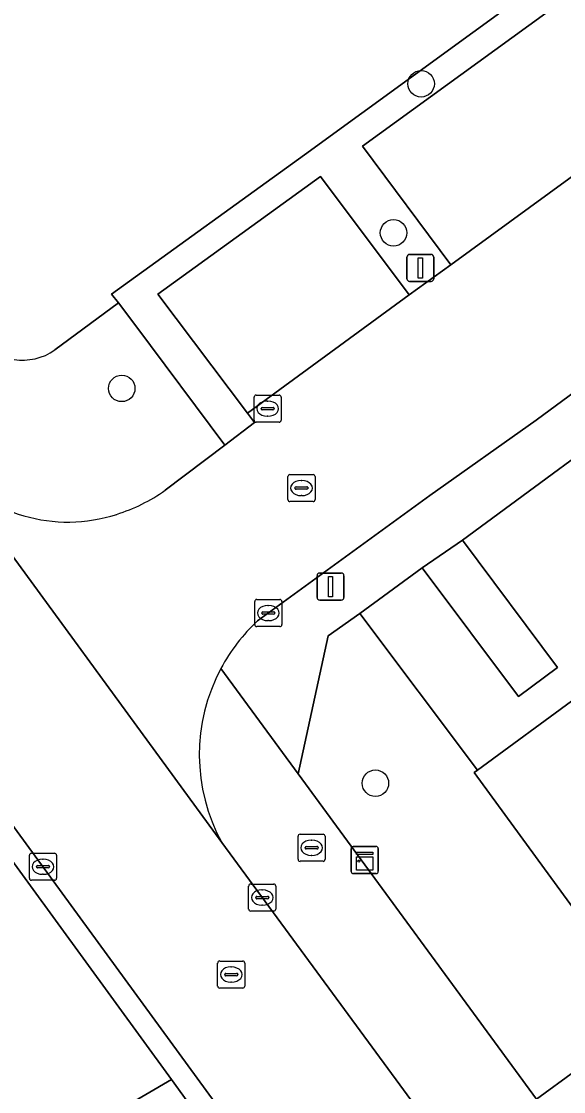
# Model space of a CAD drawing. Extents: x 159039 to 160102, y 381214 to 382524.
# Drawn here: x 159707.98 to 159727.98, y 382157.61 to 382197.11 of the extents above; entities that cross this region are included whole.
import ezdxf

# ---------------------------------------------------------------- set-up
doc = ezdxf.new("R2010")
doc.units = 0
for name, color, linetype in [('IMGEO_Boom', 7, 'Continuous'), ('IMGEO_Brandkraan', 7, 'Continuous'), ('IMGEO_Groenvoorziening', 7, 'Continuous'), ('IMGEO_Haag', 7, 'Continuous'), ('IMGEO_Kast', 7, 'Continuous'), ('IMGEO_Kolk', 7, 'Continuous'), ('IMGEO_Lichtmast', 7, 'Continuous'), ('IMGEO_Pand', 7, 'Continuous'), ('IMGEO_Parkeervlak_open', 7, 'Continuous'), ('IMGEO_Rijbaan_lokaal_open', 7, 'Continuous'), ('IMGEO_Rioolput', 7, 'Continuous'), ('IMGEO_Voetpad_gesloten', 7, 'Continuous'), ('IMGEO_Voetpad_open', 7, 'Continuous')]:
    doc.layers.add(name, color=color, linetype=linetype)

msp = doc.modelspace()

# ---------------------------------------------------------------- linework, layer by layer
at = {"layer": 'IMGEO_Boom'}
for centre in [(159722.72, 382194.804), (159721.704, 382189.303), (159711.676, 382183.561), (159721.033, 382168.987)]:
    msp.add_circle(centre, 0.489, dxfattribs=at)
at = {"layer": 'IMGEO_Brandkraan'}
for p, q in [((159718.179, 382166.179), (159718.179, 382167.031)), ((159718.254, 382167.105), (159719.106, 382167.105)), ((159719.18, 382167.031), (159719.18, 382166.179)), ((159718.438, 382166.599), (159718.438, 382166.611)), ((159718.481, 382166.648), (159718.879, 382166.648)), ((159718.667, 382166.885), (159718.692, 382166.885)), ((159718.922, 382166.611), (159718.922, 382166.599)), ((159718.876, 382166.562), (159718.478, 382166.562)), ((159718.69, 382166.325), (159718.665, 382166.325)), ((159719.106, 382166.105), (159718.254, 382166.105))]:
    msp.add_line(p, q, dxfattribs=at)
for points in [[(159718.179, 382166.179), (159718.179, 382167.031)], [(159718.254, 382167.105), (159719.106, 382167.105)], [(159719.18, 382167.031), (159719.18, 382166.179)], [(159719.106, 382166.105), (159718.254, 382166.105)]]:
    msp.add_lwpolyline(points, dxfattribs=at)
for centre, radius, start, end in [((159718.256, 382167.029), 0.0765, 91.552, 178.448), ((159718.256, 382167.029), 0.0765, 91.552, 178.448), ((159719.104, 382167.029), 0.0765, 1.552, 88.448), ((159719.104, 382167.029), 0.0765, 1.552, 88.448), ((159718.478, 382166.608), 0.0403, 85.8775, 175.7526), ((159718.883, 382166.61), 0.0386, 1.7309, 96.639), ((159718.475, 382166.598), 0.0366, 178.938, 274.7102), ((159718.879, 382166.605), 0.043, 264.8664, 352.4533), ((159718.256, 382166.181), 0.0765, 181.552, 268.448), ((159718.256, 382166.181), 0.0765, 181.552, 268.448), ((159719.104, 382166.181), 0.0765, 271.552, 358.448), ((159719.104, 382166.181), 0.0765, 271.552, 358.448)]:
    msp.add_arc(centre, radius, start, end, dxfattribs=at)
for centre, major_axis, ratio, start_param, end_param in [((159718.666, 382166.605), (-0.387, 0.002), 0.722429, 4.712389, 7.853982), ((159718.691, 382166.605), (-0.39, 0.002), 0.717154, 1.570796, 4.712389)]:
    msp.add_ellipse(centre, major_axis=major_axis, ratio=ratio, start_param=start_param, end_param=end_param, dxfattribs=at)
at = {"layer": 'IMGEO_Groenvoorziening'}
for points in [[(159709.214, 382184.979), (159711.563, 382186.717), (159711.299, 382187.037), (159718.417, 382192.187), (159741.003, 382208.616), (159748.017, 382213.689)], [(159713.508, 382158.054), (159706.064, 382168.278)], [(159699.487, 382163.861), (159696.714, 382160.921), (159694.113, 382157.827), (159699.502, 382149.872), (159713.508, 382158.054)]]:
    msp.add_lwpolyline(points, dxfattribs=at)
for points in [[(159713.01, 382187.041), (159719.003, 382191.377), (159722.278, 382187.015), (159723.819, 382188.12), (159720.561, 382192.502), (159740.214, 382206.781), (159743.404, 382202.414), (159744.798, 382203.417), (159741.589, 382207.806), (159747.5, 382212.081), (159750.73, 382207.73), (159751.811, 382208.518), (159748.31, 382213.292), (159748.135, 382213.529), (159748.017, 382213.689), (159741.003, 382208.616), (159718.417, 382192.187), (159711.299, 382187.037), (159711.563, 382186.717), (159712.2, 382185.874), (159715.477, 382181.467), (159716.58, 382182.305), (159716.321, 382182.648)], [(159724.252, 382177.961), (159722.761, 382176.94), (159726.311, 382172.193), (159727.751, 382173.264)], [(159720.462, 382175.258), (159719.292, 382174.431), (159718.183, 382169.333), (159726.977, 382157.33), (159731.223, 382160.423), (159727.51, 382165.502), (159724.672, 382169.384), (159724.795, 382169.474)]]:
    msp.add_lwpolyline(points, close=True, dxfattribs=at)
msp.add_arc((159708.015, 382186.712), 2.108, 218.6161, 304.673, dxfattribs=at)
at = {"layer": 'IMGEO_Haag'}
msp.add_lwpolyline([(159713.01, 382187.041), (159719.003, 382191.377), (159722.278, 382187.015), (159723.819, 382188.12), (159720.561, 382192.502), (159740.214, 382206.781), (159743.404, 382202.414), (159744.798, 382203.417), (159741.589, 382207.806), (159747.5, 382212.081), (159750.73, 382207.73), (159751.811, 382208.518), (159748.31, 382213.292), (159748.135, 382213.529), (159748.017, 382213.689), (159741.003, 382208.616), (159718.417, 382192.187), (159711.299, 382187.037), (159711.563, 382186.717), (159712.2, 382185.874), (159715.477, 382181.467), (159716.58, 382182.305), (159716.321, 382182.648)], close=True, dxfattribs=at)
at = {"layer": 'IMGEO_Kast'}
for p, q in [((159720.215, 382166.652), (159721.056, 382166.652)), ((159721.056, 382166.652), (159720.215, 382166.652)), ((159720.14, 382165.727), (159720.14, 382166.568)), ((159720.14, 382166.568), (159720.14, 382165.727)), ((159721.14, 382166.577), (159721.14, 382165.736)), ((159721.14, 382165.736), (159721.14, 382166.577)), ((159721.065, 382165.652), (159720.224, 382165.652)), ((159720.224, 382165.652), (159721.065, 382165.652))]:
    msp.add_line(p, q, dxfattribs=at)
for points in [[(159720.335, 382166.442), (159720.935, 382166.442), (159720.935, 382166.357), (159720.335, 382166.357), (159720.335, 382166.442)], [(159720.335, 382166.267), (159720.935, 382166.267), (159720.935, 382165.778), (159720.335, 382165.778), (159720.335, 382166.267)]]:
    msp.add_lwpolyline(points, dxfattribs=at)
msp.add_circle((159720.419, 382166.116), 0.0377, dxfattribs=at)
for centre, start, end in [((159720.218, 382166.574), 92.4484, 184.2845), ((159720.218, 382166.574), 92.4484, 184.2845), ((159721.062, 382166.574), 2.4484, 94.2845), ((159721.062, 382166.574), 2.4484, 94.2845), ((159720.218, 382165.73), 182.4484, 274.2845), ((159720.218, 382165.73), 182.4484, 274.2845), ((159721.062, 382165.73), 272.4484, 4.2845), ((159721.062, 382165.73), 272.4484, 4.2845)]:
    msp.add_arc(centre, 0.0779, start, end, dxfattribs=at)
at = {"layer": 'IMGEO_Kolk'}
for p, q in [((159716.558, 382182.387), (159716.558, 382183.239)), ((159716.633, 382183.313), (159717.485, 382183.313)), ((159717.559, 382183.239), (159717.559, 382182.387)), ((159716.817, 382182.807), (159716.817, 382182.819)), ((159716.86, 382182.856), (159717.258, 382182.856)), ((159717.046, 382183.093), (159717.071, 382183.093)), ((159717.301, 382182.819), (159717.301, 382182.807)), ((159717.255, 382182.77), (159716.857, 382182.77)), ((159717.069, 382182.533), (159717.044, 382182.533)), ((159717.485, 382182.313), (159716.633, 382182.313)), ((159716.583, 382174.843), (159716.583, 382175.695)), ((159716.658, 382175.769), (159717.51, 382175.769)), ((159717.584, 382175.695), (159717.584, 382174.843)), ((159716.885, 382175.312), (159717.283, 382175.312)), ((159717.071, 382175.549), (159717.096, 382175.549)), ((159716.842, 382175.263), (159716.842, 382175.275)), ((159717.28, 382175.226), (159716.882, 382175.226)), ((159717.094, 382174.989), (159717.069, 382174.989)), ((159717.326, 382175.275), (159717.326, 382175.263)), ((159717.51, 382174.769), (159716.658, 382174.769)), ((159708.271, 382165.479), (159708.271, 382166.331)), ((159708.346, 382166.405), (159709.198, 382166.405)), ((159709.272, 382166.331), (159709.272, 382165.479)), ((159708.53, 382165.899), (159708.53, 382165.911)), ((159708.968, 382165.862), (159708.57, 382165.862)), ((159708.573, 382165.948), (159708.971, 382165.948)), ((159708.759, 382166.185), (159708.784, 382166.185)), ((159709.014, 382165.911), (159709.014, 382165.899)), ((159708.782, 382165.625), (159708.757, 382165.625)), ((159709.198, 382165.405), (159708.346, 382165.405)), ((159716.359, 382164.342), (159716.359, 382165.194)), ((159716.434, 382165.268), (159717.286, 382165.268)), ((159716.847, 382165.048), (159716.872, 382165.048)), ((159717.36, 382165.194), (159717.36, 382164.342)), ((159716.618, 382164.762), (159716.618, 382164.774)), ((159717.056, 382164.725), (159716.658, 382164.725)), ((159716.661, 382164.811), (159717.059, 382164.811)), ((159717.102, 382164.774), (159717.102, 382164.762)), ((159717.286, 382164.268), (159716.434, 382164.268)), ((159716.87, 382164.488), (159716.845, 382164.488))]:
    msp.add_line(p, q, dxfattribs=at)
for points in [[(159716.558, 382182.387), (159716.558, 382183.239)], [(159716.633, 382183.313), (159717.485, 382183.313)], [(159717.559, 382183.239), (159717.559, 382182.387)], [(159717.485, 382182.313), (159716.633, 382182.313)], [(159716.583, 382174.843), (159716.583, 382175.695)], [(159716.658, 382175.769), (159717.51, 382175.769)], [(159717.584, 382175.695), (159717.584, 382174.843)], [(159717.51, 382174.769), (159716.658, 382174.769)], [(159708.271, 382165.479), (159708.271, 382166.331)], [(159708.346, 382166.405), (159709.198, 382166.405)], [(159709.272, 382166.331), (159709.272, 382165.479)], [(159709.198, 382165.405), (159708.346, 382165.405)], [(159716.359, 382164.342), (159716.359, 382165.194)], [(159716.434, 382165.268), (159717.286, 382165.268)], [(159717.36, 382165.194), (159717.36, 382164.342)], [(159717.286, 382164.268), (159716.434, 382164.268)]]:
    msp.add_lwpolyline(points, dxfattribs=at)
for centre, radius, start, end in [((159716.635, 382183.237), 0.0765, 91.552, 178.448), ((159716.635, 382183.237), 0.0765, 91.552, 178.448), ((159717.483, 382183.237), 0.0765, 1.552, 88.448), ((159717.483, 382183.237), 0.0765, 1.552, 88.448), ((159716.857, 382182.816), 0.0403, 85.8775, 175.7526), ((159716.854, 382182.806), 0.0366, 178.938, 274.7102), ((159717.258, 382182.813), 0.043, 264.8664, 352.4533), ((159717.262, 382182.818), 0.0386, 1.7309, 96.639), ((159716.635, 382182.389), 0.0765, 181.552, 268.448), ((159716.635, 382182.389), 0.0765, 181.552, 268.448), ((159717.483, 382182.389), 0.0765, 271.552, 358.448), ((159717.483, 382182.389), 0.0765, 271.552, 358.448), ((159716.66, 382175.693), 0.0765, 91.552, 178.448), ((159716.66, 382175.693), 0.0765, 91.552, 178.448), ((159717.508, 382175.693), 0.0765, 1.552, 88.448), ((159717.508, 382175.693), 0.0765, 1.552, 88.448), ((159716.882, 382175.272), 0.0403, 85.8775, 175.7526), ((159717.287, 382175.274), 0.0386, 1.7309, 96.639), ((159716.879, 382175.262), 0.0366, 178.938, 274.7102), ((159717.283, 382175.269), 0.043, 264.8664, 352.4533), ((159716.66, 382174.845), 0.0765, 181.552, 268.448), ((159716.66, 382174.845), 0.0765, 181.552, 268.448), ((159717.508, 382174.845), 0.0765, 271.552, 358.448), ((159717.508, 382174.845), 0.0765, 271.552, 358.448), ((159708.348, 382166.329), 0.0765, 91.552, 178.448), ((159708.348, 382166.329), 0.0765, 91.552, 178.448), ((159709.196, 382166.329), 0.0765, 1.552, 88.448), ((159709.196, 382166.329), 0.0765, 1.552, 88.448), ((159708.57, 382165.908), 0.0403, 85.8775, 175.7526), ((159708.567, 382165.898), 0.0366, 178.938, 274.7102), ((159708.971, 382165.905), 0.043, 264.8664, 352.4533), ((159708.975, 382165.91), 0.0386, 1.7309, 96.639), ((159708.348, 382165.481), 0.0765, 181.552, 268.448), ((159708.348, 382165.481), 0.0765, 181.552, 268.448), ((159709.196, 382165.481), 0.0765, 271.552, 358.448), ((159709.196, 382165.481), 0.0765, 271.552, 358.448), ((159716.436, 382165.192), 0.0765, 91.552, 178.448), ((159716.436, 382165.192), 0.0765, 91.552, 178.448), ((159717.284, 382165.192), 0.0765, 1.552, 88.448), ((159717.284, 382165.192), 0.0765, 1.552, 88.448), ((159716.658, 382164.771), 0.0403, 85.8775, 175.7526), ((159716.655, 382164.761), 0.0366, 178.938, 274.7102), ((159717.059, 382164.768), 0.043, 264.8664, 352.4533), ((159717.063, 382164.773), 0.0386, 1.7309, 96.639), ((159716.436, 382164.344), 0.0765, 181.552, 268.448), ((159716.436, 382164.344), 0.0765, 181.552, 268.448), ((159717.284, 382164.344), 0.0765, 271.552, 358.448), ((159717.284, 382164.344), 0.0765, 271.552, 358.448)]:
    msp.add_arc(centre, radius, start, end, dxfattribs=at)
for centre, major_axis, ratio, start_param, end_param in [((159717.045, 382182.813), (-0.387, 0.002), 0.722429, 4.712389, 7.853982), ((159717.07, 382182.813), (-0.39, 0.002), 0.717154, 1.570796, 4.712389), ((159717.07, 382175.269), (-0.387, 0.002), 0.722429, 4.712389, 7.853982), ((159717.095, 382175.269), (-0.39, 0.002), 0.717154, 1.570796, 4.712389), ((159708.758, 382165.905), (-0.387, 0.002), 0.722429, 4.712389, 7.853982), ((159708.783, 382165.905), (-0.39, 0.002), 0.717154, 1.570796, 4.712389), ((159716.846, 382164.768), (-0.387, 0.002), 0.722429, 4.712389, 7.853982), ((159716.871, 382164.768), (-0.39, 0.002), 0.717154, 1.570796, 4.712389)]:
    msp.add_ellipse(centre, major_axis=major_axis, ratio=ratio, start_param=start_param, end_param=end_param, dxfattribs=at)
at = {"layer": 'IMGEO_Lichtmast'}
for p, q in [((159722.196, 382187.608), (159722.196, 382188.408)), ((159722.196, 382188.408), (159722.196, 382187.608)), ((159722.296, 382188.508), (159723.086, 382188.508)), ((159723.086, 382188.508), (159722.296, 382188.508)), ((159723.186, 382188.408), (159723.186, 382187.608)), ((159723.186, 382187.608), (159723.186, 382188.408)), ((159723.086, 382187.508), (159722.296, 382187.508)), ((159722.296, 382187.508), (159723.086, 382187.508)), ((159718.884, 382175.847), (159718.884, 382176.647)), ((159718.884, 382176.647), (159718.884, 382175.847)), ((159718.984, 382176.747), (159719.774, 382176.747)), ((159719.774, 382176.747), (159718.984, 382176.747)), ((159719.874, 382176.647), (159719.874, 382175.847)), ((159719.874, 382175.847), (159719.874, 382176.647)), ((159719.774, 382175.747), (159718.984, 382175.747)), ((159718.984, 382175.747), (159719.774, 382175.747))]:
    msp.add_line(p, q, dxfattribs=at)
for points in [[(159722.616, 382188.383), (159722.766, 382188.383), (159722.766, 382187.633), (159722.616, 382187.633), (159722.616, 382188.383)], [(159719.304, 382176.622), (159719.454, 382176.622), (159719.454, 382175.872), (159719.304, 382175.872), (159719.304, 382176.622)]]:
    msp.add_lwpolyline(points, dxfattribs=at)
for centre, start, end in [((159722.296, 382188.408), 90, 180), ((159722.296, 382188.408), 90, 180), ((159723.086, 382188.408), 0, 90), ((159723.086, 382188.408), 360, 90), ((159722.296, 382187.608), 180, 270), ((159722.296, 382187.608), 180, 270), ((159723.086, 382187.608), 270, 0), ((159723.086, 382187.608), 270, 0), ((159718.984, 382176.647), 90, 180), ((159718.984, 382176.647), 90, 180), ((159719.774, 382176.647), 0, 90), ((159719.774, 382176.647), 360, 90), ((159718.984, 382175.847), 180, 270), ((159718.984, 382175.847), 180, 270), ((159719.774, 382175.847), 270, 0), ((159719.774, 382175.847), 270, 0)]:
    msp.add_arc(centre, 0.1, start, end, dxfattribs=at)
at = {"layer": 'IMGEO_Pand'}
msp.add_lwpolyline([(159739.656, 382180.337), (159737.053, 382178.434), (159732.181, 382174.873), (159728.456, 382172.15), (159724.795, 382169.474), (159724.672, 382169.384), (159727.51, 382165.502), (159731.223, 382160.423), (159731.466, 382160.601), (159730.876, 382161.409), (159730.463, 382161.974), (159736.936, 382166.706), (159738.665, 382167.97), (159745.081, 382172.66), (159745.493, 382172.098), (159746.081, 382171.294), (159746.202, 382171.382)], close=True, dxfattribs=at)
at = {"layer": 'IMGEO_Parkeervlak_open'}
for points in [[(159743.404, 382202.414), (159740.214, 382206.781), (159720.561, 382192.502), (159723.819, 382188.12)], [(159722.278, 382187.015), (159719.003, 382191.377), (159713.01, 382187.041), (159716.321, 382182.648)]]:
    msp.add_lwpolyline(points, close=True, dxfattribs=at)
at = {"layer": 'IMGEO_Rijbaan_lokaal_open'}
for points in [[(159795.203, 382239.311), (159788.224, 382234.347), (159783.214, 382230.72), (159778.111, 382227.061), (159773.594, 382223.827), (159773.408, 382223.694), (159772.689, 382223.066), (159770.477, 382221.494), (159770.15, 382221.944), (159762.398, 382216.234), (159761.167, 382215.366), (159753.406, 382209.683), (159751.811, 382208.518), (159750.73, 382207.73), (159744.798, 382203.417), (159743.404, 382202.414), (159723.819, 382188.12), (159722.278, 382187.015), (159716.321, 382182.648), (159716.58, 382182.305), (159715.477, 382181.467), (159713.28, 382179.8)], [(159716.689, 382174.981), (159723.043, 382179.606), (159726.96, 382182.387), (159731.602, 382185.81), (159736.868, 382189.601), (159741.543, 382193.032), (159745.295, 382195.725), (159752.818, 382201.275), (159756.588, 382203.968), (159761.35, 382207.5), (159766.514, 382211.22), (159771.195, 382214.676)], [(159781.876, 382076.165), (159781.499, 382076.679), (159755.605, 382112.017), (159744.965, 382126.468), (159744.969, 382126.486), (159715.372, 382166.794), (159705.189, 382180.726)], [(159705.189, 382180.726), (159715.372, 382166.794)], [(159707.493, 382167.658), (159718.11, 382153.094), (159720.935, 382149.164), (159724.127, 382144.933), (159728.082, 382139.395), (159731.441, 382134.942), (159734.359, 382130.87), (159755.153, 382102.564), (159757.925, 382098.791), (159760.892, 382094.737), (159764.112, 382090.39), (159768.155, 382084.874), (159771.547, 382080.291), (159774.55, 382076.184), (159776.817, 382073.113)]]:
    msp.add_lwpolyline(points, dxfattribs=at)
for centre, radius, start, end in [((159709.69, 382184.505), 5.877, 220.0225, 287.8395), ((159709.548, 382185.068), 6.455, 287.5061, 305.3163), ((159721.298, 382170.032), 6.763, 132.9663, 151.8588), ((159721.282, 382170.042), 6.744, 151.868, 208.7916)]:
    msp.add_arc(centre, radius, start, end, dxfattribs=at)
at = {"layer": 'IMGEO_Rioolput'}
for p, q in [((159717.807, 382179.456), (159717.807, 382180.308)), ((159717.882, 382180.382), (159718.734, 382180.382)), ((159718.295, 382180.162), (159718.32, 382180.162)), ((159718.808, 382180.308), (159718.808, 382179.456)), ((159718.066, 382179.876), (159718.066, 382179.888)), ((159718.504, 382179.839), (159718.106, 382179.839)), ((159718.109, 382179.925), (159718.507, 382179.925)), ((159718.55, 382179.888), (159718.55, 382179.876)), ((159718.734, 382179.382), (159717.882, 382179.382)), ((159718.318, 382179.602), (159718.293, 382179.602)), ((159715.215, 382161.5), (159715.215, 382162.352)), ((159715.29, 382162.426), (159716.142, 382162.426)), ((159716.216, 382162.352), (159716.216, 382161.5)), ((159715.474, 382161.92), (159715.474, 382161.932)), ((159715.912, 382161.883), (159715.514, 382161.883)), ((159715.517, 382161.969), (159715.915, 382161.969)), ((159715.703, 382162.206), (159715.728, 382162.206)), ((159715.958, 382161.932), (159715.958, 382161.92)), ((159715.726, 382161.646), (159715.701, 382161.646)), ((159716.142, 382161.426), (159715.29, 382161.426))]:
    msp.add_line(p, q, dxfattribs=at)
for points in [[(159717.807, 382179.456), (159717.807, 382180.308)], [(159717.882, 382180.382), (159718.734, 382180.382)], [(159718.808, 382180.308), (159718.808, 382179.456)], [(159718.734, 382179.382), (159717.882, 382179.382)], [(159715.215, 382161.5), (159715.215, 382162.352)], [(159715.29, 382162.426), (159716.142, 382162.426)], [(159716.216, 382162.352), (159716.216, 382161.5)], [(159716.142, 382161.426), (159715.29, 382161.426)]]:
    msp.add_lwpolyline(points, dxfattribs=at)
for centre, radius, start, end in [((159717.884, 382180.306), 0.0765, 91.552, 178.448), ((159717.884, 382180.306), 0.0765, 91.552, 178.448), ((159718.732, 382180.306), 0.0765, 1.552, 88.448), ((159718.732, 382180.306), 0.0765, 1.552, 88.448), ((159718.106, 382179.885), 0.0403, 85.8775, 175.7526), ((159718.103, 382179.875), 0.0366, 178.938, 274.7102), ((159718.507, 382179.882), 0.043, 264.8664, 352.4533), ((159718.511, 382179.887), 0.0386, 1.7309, 96.639), ((159717.884, 382179.458), 0.0765, 181.552, 268.448), ((159717.884, 382179.458), 0.0765, 181.552, 268.448), ((159718.732, 382179.458), 0.0765, 271.552, 358.448), ((159718.732, 382179.458), 0.0765, 271.552, 358.448), ((159715.292, 382162.35), 0.0765, 91.552, 178.448), ((159715.292, 382162.35), 0.0765, 91.552, 178.448), ((159716.14, 382162.35), 0.0765, 1.552, 88.448), ((159716.14, 382162.35), 0.0765, 1.552, 88.448), ((159715.514, 382161.929), 0.0403, 85.8775, 175.7526), ((159715.511, 382161.919), 0.0366, 178.938, 274.7102), ((159715.915, 382161.926), 0.043, 264.8664, 352.4533), ((159715.919, 382161.931), 0.0386, 1.7309, 96.639), ((159715.292, 382161.502), 0.0765, 181.552, 268.448), ((159715.292, 382161.502), 0.0765, 181.552, 268.448), ((159716.14, 382161.502), 0.0765, 271.552, 358.448), ((159716.14, 382161.502), 0.0765, 271.552, 358.448)]:
    msp.add_arc(centre, radius, start, end, dxfattribs=at)
for centre, major_axis, ratio, start_param, end_param in [((159718.294, 382179.882), (-0.387, 0.002), 0.722429, 4.712389, 7.853982), ((159718.319, 382179.882), (-0.39, 0.002), 0.717154, 1.570796, 4.712389), ((159715.702, 382161.926), (-0.387, 0.002), 0.722429, 4.712389, 7.853982), ((159715.727, 382161.926), (-0.39, 0.002), 0.717154, 1.570796, 4.712389)]:
    msp.add_ellipse(centre, major_axis=major_axis, ratio=ratio, start_param=start_param, end_param=end_param, dxfattribs=at)
at = {"layer": 'IMGEO_Voetpad_gesloten'}
for points in [[(159775.801, 382193.018), (159761.183, 382182.332), (159761.062, 382182.244), (159760.941, 382182.156), (159746.323, 382171.47), (159746.202, 382171.382), (159746.081, 382171.294), (159731.466, 382160.601), (159731.223, 382160.423), (159726.977, 382157.33)], [(159700.414, 382147.643), (159709.869, 382153.457), (159710.908, 382154.014), (159713.978, 382155.91), (159714.733, 382156.372), (159713.508, 382158.054), (159699.502, 382149.872)]]:
    msp.add_lwpolyline(points, dxfattribs=at)
at = {"layer": 'IMGEO_Voetpad_open'}
for points in [[(159799.157, 382234.955), (159774.934, 382217.373), (159771.195, 382214.676), (159766.514, 382211.22), (159761.35, 382207.5), (159756.588, 382203.968), (159752.818, 382201.275), (159745.295, 382195.725), (159741.543, 382193.032), (159736.868, 382189.601), (159731.602, 382185.81), (159726.96, 382182.387), (159723.043, 382179.606), (159716.689, 382174.981)], [(159715.335, 382173.222), (159718.183, 382169.333), (159719.292, 382174.431), (159720.462, 382175.258), (159722.761, 382176.94), (159724.252, 382177.961), (159731.569, 382183.353), (159732.795, 382184.208), (159737.82, 382187.895), (159739.244, 382188.92), (159746.489, 382194.183), (159749.163, 382196.09), (159752.564, 382198.618), (159754.024, 382199.697), (159761.117, 382204.862), (159762.549, 382205.924), (159767.456, 382209.494), (159768.888, 382210.56), (159776.094, 382215.789), (159780.102, 382218.739), (159781.402, 382216.962), (159782.271, 382217.605)], [(159713.28, 382179.8), (159715.477, 382181.467), (159712.2, 382185.874), (159711.563, 382186.717), (159709.214, 382184.979)], [(159731.569, 382183.353), (159724.252, 382177.961), (159727.751, 382173.264), (159726.311, 382172.193), (159722.761, 382176.94), (159720.462, 382175.258), (159724.795, 382169.474), (159728.456, 382172.15)], [(159718.183, 382169.333), (159715.335, 382173.222)], [(159753.194, 382124.982), (159760.662, 382130.48), (159760.349, 382130.907), (159757.616, 382134.637), (159756.36, 382133.696), (159755.99, 382134.191), (159755.465, 382134.892), (159748.753, 382130.014), (159746.781, 382130.304), (159728.816, 382154.821), (159726.977, 382157.33), (159718.183, 382169.333)], [(159706.064, 382168.278), (159713.508, 382158.054), (159714.733, 382156.372), (159717.489, 382152.628), (159718.11, 382153.094), (159707.493, 382167.658)], [(159715.372, 382166.794), (159744.969, 382126.486)]]:
    msp.add_lwpolyline(points, dxfattribs=at)
for centre, radius, start, end in [((159708.015, 382186.712), 2.108, 218.6161, 304.673), ((159709.69, 382184.505), 5.877, 220.0225, 287.8395), ((159709.548, 382185.068), 6.455, 287.5061, 305.3163), ((159721.298, 382170.032), 6.763, 132.9663, 151.8588), ((159721.282, 382170.042), 6.744, 151.868, 208.7916)]:
    msp.add_arc(centre, radius, start, end, dxfattribs=at)

doc.saveas('drawing.dxf')
